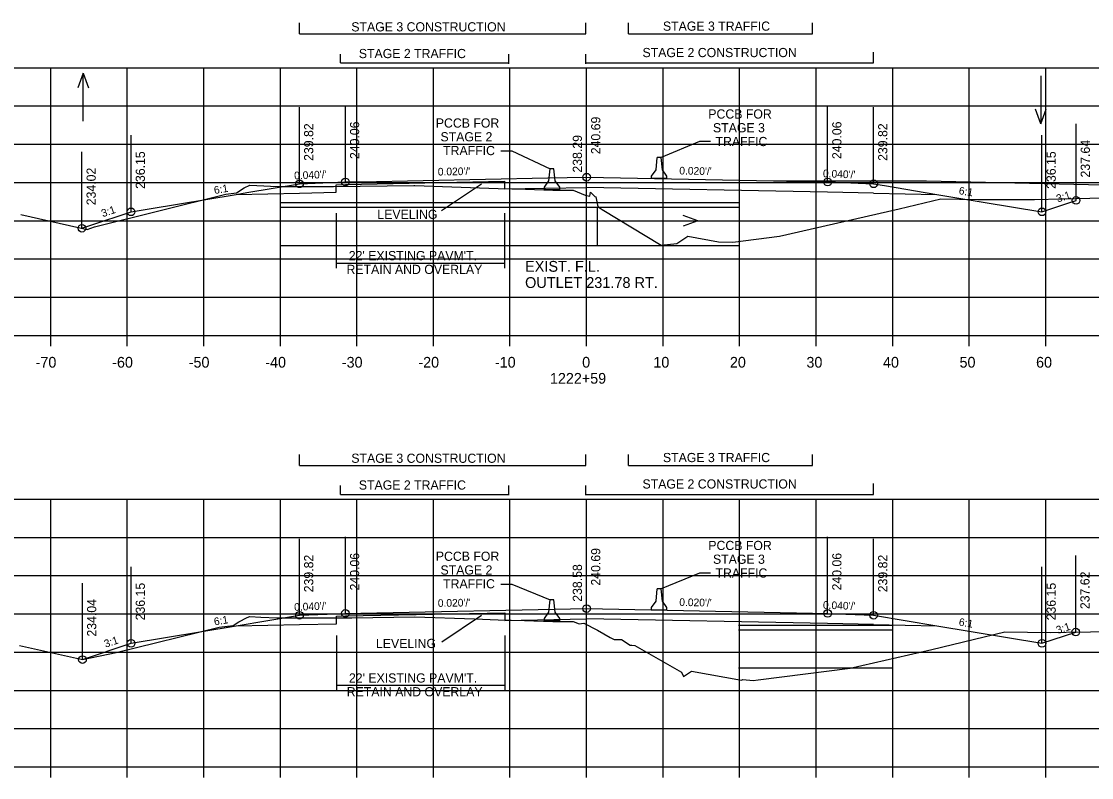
# Model space of a CAD drawing. Extents: x 1342547 to 1344156, y -1532351 to -1517216.
# Drawn here: x 1342629 to 1342768.9, y -1531638 to -1531539.1 of the extents above; entities that cross this region are included whole.
import ezdxf

# ---------------------------------------------------------------- set-up
doc = ezdxf.new("R2010")
doc.units = 0
for name, color, linetype in [('R_Alt Surface', 7, 'Continuous'), ('R_Axis', 7, 'Continuous'), ('R_Axis Annot', 7, 'Continuous'), ('R_Border Notes', 7, 'Continuous'), ('R_Draft', 7, 'Continuous'), ('R_Drive', 7, 'Continuous'), ('R_Exist Surface', 7, 'Continuous'), ('R_Fin Surface', 7, 'Continuous'), ('R_Grid', 7, 'Continuous'), ('R_MOT', 7, 'Continuous'), ('R_No Plot', 7, 'Continuous'), ('R_Water', 7, 'Continuous'), ('R_Xsect Elev', 7, 'Continuous'), ('R_Xsect Slope', 7, 'Continuous')]:
    doc.layers.add(name, color=color, linetype=linetype)

msp = doc.modelspace()

# ---------------------------------------------------------------- linework, layer by layer
at = {"layer": 'R_Alt Surface'}
for points in [[(1342670.16, -1531561.46), (1342670.17, -1531560.49), (1342671.37, -1531560.44), (1342692.16, -1531560.02)], [(1342692.16, -1531560.02), (1342692.17, -1531561.02), (1342702.87, -1531560.81)], [(1342657.09, -1531561.73), (1342665.37, -1531561.56)], [(1342665.37, -1531561.56), (1342670.16, -1531561.46)], [(1342740.37, -1531561.56), (1342734.37, -1531561.44), (1342702.87, -1531560.81)], [(1342740.37, -1531561.56), (1342748.64, -1531561.73)], [(1342670.19, -1531617.85), (1342670.19, -1531616.87), (1342671.37, -1531616.83), (1342692.19, -1531616.41)], [(1342692.19, -1531616.41), (1342692.19, -1531617.41), (1342702.87, -1531617.2)], [(1342740.37, -1531617.95), (1342734.37, -1531617.83), (1342702.87, -1531617.2)], [(1342657.09, -1531618.11), (1342665.37, -1531617.95)], [(1342665.37, -1531617.95), (1342670.19, -1531617.85)], [(1342740.37, -1531617.95), (1342748.64, -1531618.11)]]:
    msp.add_lwpolyline(points, dxfattribs=at)
at = {"layer": 'R_Axis'}
for p, q in [((1342562.87, -1531580.17), (1342842.87, -1531580.17)), ((1342632.87, -1531581.57), (1342632.87, -1531580.17)), ((1342642.87, -1531581.57), (1342642.87, -1531580.17)), ((1342652.87, -1531581.57), (1342652.87, -1531580.17)), ((1342662.87, -1531581.57), (1342662.87, -1531580.17)), ((1342672.87, -1531581.57), (1342672.87, -1531580.17)), ((1342682.87, -1531581.57), (1342682.87, -1531580.17)), ((1342692.87, -1531581.57), (1342692.87, -1531580.17)), ((1342702.87, -1531581.57), (1342702.87, -1531580.17)), ((1342712.87, -1531581.57), (1342712.87, -1531580.17)), ((1342722.87, -1531581.57), (1342722.87, -1531580.17)), ((1342732.87, -1531581.57), (1342732.87, -1531580.17)), ((1342742.87, -1531581.57), (1342742.87, -1531580.17)), ((1342752.87, -1531581.57), (1342752.87, -1531580.17)), ((1342762.87, -1531581.57), (1342762.87, -1531580.17)), ((1342562.87, -1531636.55), (1342842.87, -1531636.55)), ((1342632.87, -1531637.95), (1342632.87, -1531636.55)), ((1342642.87, -1531637.95), (1342642.87, -1531636.55)), ((1342652.87, -1531637.95), (1342652.87, -1531636.55)), ((1342662.87, -1531637.95), (1342662.87, -1531636.55)), ((1342672.87, -1531637.95), (1342672.87, -1531636.55)), ((1342682.87, -1531637.95), (1342682.87, -1531636.55)), ((1342692.87, -1531637.95), (1342692.87, -1531636.55)), ((1342702.87, -1531637.95), (1342702.87, -1531636.55)), ((1342712.87, -1531637.95), (1342712.87, -1531636.55)), ((1342722.87, -1531637.95), (1342722.87, -1531636.55)), ((1342732.87, -1531637.95), (1342732.87, -1531636.55)), ((1342742.87, -1531637.95), (1342742.87, -1531636.55)), ((1342752.87, -1531637.95), (1342752.87, -1531636.55)), ((1342762.87, -1531637.95), (1342762.87, -1531636.55))]:
    msp.add_line(p, q, dxfattribs=at)
at = {"layer": 'R_Draft'}
for p, q in [((1342665.37, -1531540.75), (1342665.37, -1531539.32)), ((1342702.78, -1531540.75), (1342702.78, -1531539.32)), ((1342708.37, -1531540.75), (1342708.37, -1531539.32)), ((1342732.37, -1531540.75), (1342732.37, -1531539.32)), ((1342665.37, -1531540.75), (1342702.78, -1531540.75)), ((1342708.37, -1531540.75), (1342732.37, -1531540.75)), ((1342670.72, -1531544.55), (1342670.72, -1531543.41)), ((1342692.72, -1531544.65), (1342692.72, -1531543.41)), ((1342702.78, -1531544.65), (1342702.78, -1531543.41)), ((1342740.38, -1531544.55), (1342740.38, -1531543.12)), ((1342670.72, -1531544.55), (1342692.72, -1531544.55)), ((1342702.78, -1531544.55), (1342740.38, -1531544.55)), ((1342670.16, -1531564.17), (1342670.16, -1531571.37)), ((1342692.17, -1531564.17), (1342692.17, -1531571.37)), ((1342670.16, -1531570.7), (1342692.17, -1531570.7)), ((1342665.37, -1531597.14), (1342665.37, -1531595.71)), ((1342702.78, -1531597.14), (1342702.78, -1531595.71)), ((1342708.37, -1531597.14), (1342708.37, -1531595.71)), ((1342732.37, -1531597.14), (1342732.37, -1531595.71)), ((1342665.37, -1531597.14), (1342702.78, -1531597.14)), ((1342708.37, -1531597.14), (1342732.37, -1531597.14)), ((1342740.38, -1531600.93), (1342740.38, -1531599.5)), ((1342670.72, -1531600.93), (1342670.72, -1531599.79)), ((1342692.72, -1531601.03), (1342692.72, -1531599.79)), ((1342702.78, -1531601.03), (1342702.78, -1531599.79)), ((1342670.72, -1531600.93), (1342692.72, -1531600.93)), ((1342702.78, -1531600.93), (1342740.38, -1531600.93)), ((1342670.19, -1531619.37), (1342670.19, -1531626.56)), ((1342692.19, -1531619.37), (1342692.19, -1531626.56)), ((1342670.19, -1531625.89), (1342692.19, -1531625.89))]:
    msp.add_line(p, q, dxfattribs=at)
for points in [[(1342691.67, -1531556.03), (1342693.11, -1531556.03)], [(1342693.11, -1531556.03), (1342698.11, -1531558.38)], [(1342717.62, -1531554.83), (1342712.61, -1531556.92)], [(1342719.06, -1531554.83), (1342717.62, -1531554.83)], [(1342717.62, -1531611.22), (1342712.61, -1531613.3)], [(1342719.06, -1531611.22), (1342717.62, -1531611.22)], [(1342691.67, -1531612.65), (1342693.11, -1531612.65)], [(1342693.11, -1531612.65), (1342698.11, -1531614.73)]]:
    msp.add_lwpolyline(points, dxfattribs=at)
at = {"layer": 'R_Drive'}
msp.add_lwpolyline([(1342727.3, -1531559.97), (1342747.3, -1531559.97), (1342830.01, -1531561.82)], dxfattribs=at)
at = {"layer": 'R_Exist Surface'}
for points in [[(1342628.97, -1531564.35), (1342637.62, -1531566.3), (1342638.57, -1531565.97), (1342655.74, -1531561.69), (1342657.12, -1531561.54), (1342658.15, -1531560.87), (1342658.87, -1531560.51), (1342660.73, -1531560.6), (1342662.45, -1531560.69), (1342664.98, -1531560.69), (1342669.81, -1531560.71), (1342680.32, -1531560.56), (1342680.4, -1531560.56), (1342680.43, -1531560.56), (1342691.34, -1531560.94), (1342694.89, -1531561.06), (1342698.48, -1531561.18), (1342700.33, -1531561.18), (1342701.13, -1531561.18), (1342702.69, -1531561.84), (1342703.28, -1531561.97), (1342703.37, -1531561.45), (1342703.38, -1531561.44), (1342703.39, -1531561.45), (1342703.4, -1531561.49), (1342703.4, -1531561.46), (1342703.97, -1531562), (1342704.08, -1531562.06), (1342704.29, -1531563.15), (1342704.37, -1531563.36), (1342704.9, -1531563.69), (1342712.62, -1531568.37), (1342714.67, -1531568.13), (1342716.09, -1531567.19), (1342720.11, -1531567.92), (1342721.98, -1531567.99), (1342728.06, -1531567.21), (1342743.72, -1531563.62), (1342749.15, -1531562.3), (1342754, -1531562.4), (1342755.43, -1531562.4), (1342761.38, -1531562.39), (1342775.84, -1531562.06)], [(1342628.77, -1531620.68), (1342637.03, -1531622.52), (1342641.43, -1531621.61), (1342654.86, -1531618.27), (1342656.72, -1531618.06), (1342657.46, -1531617.58), (1342658.55, -1531617.04), (1342658.89, -1531616.91), (1342660.32, -1531616.97), (1342662.44, -1531617.08), (1342668.73, -1531617.08), (1342669.82, -1531617.08), (1342672.22, -1531617.05), (1342680.43, -1531616.94), (1342688.23, -1531617.21), (1342691.33, -1531617.31), (1342694.76, -1531617.42), (1342698.46, -1531617.54), (1342698.87, -1531617.54), (1342701.13, -1531617.53), (1342701.9, -1531617.86), (1342702.51, -1531617.78), (1342704.3, -1531618.7), (1342705.95, -1531619.63), (1342706.46, -1531619.9), (1342707.44, -1531619.9), (1342708.59, -1531620.63), (1342708.79, -1531620.64), (1342709.16, -1531620.69), (1342715.27, -1531624.17), (1342715.55, -1531624.73), (1342716.6, -1531624.04), (1342723.12, -1531625.22), (1342723.28, -1531625.14), (1342724.65, -1531625.24), (1342725.31, -1531625.18), (1342737.31, -1531623.63), (1342747.97, -1531621.19), (1342757.52, -1531618.88), (1342763.43, -1531619), (1342765.55, -1531618.96), (1342768.71, -1531618.88), (1342786.98, -1531618.47)]]:
    msp.add_lwpolyline(points, dxfattribs=at)
at = {"layer": 'R_Fin Surface'}
for points in [[(1342636.95, -1531566.15), (1342638.11, -1531565.77), (1342643.37, -1531564.01), (1342645.72, -1531563.62), (1342657.09, -1531561.73), (1342658.51, -1531561.49), (1342665.37, -1531560.35), (1342666.4, -1531560.31), (1342671.37, -1531560.11), (1342673.02, -1531560.07), (1342673.37, -1531560.07), (1342697.8, -1531559.58), (1342702.87, -1531559.48), (1342727.3, -1531559.97), (1342732.37, -1531560.07), (1342734.02, -1531560.1), (1342734.37, -1531560.11), (1342735.4, -1531560.15), (1342740.37, -1531560.35), (1342741.79, -1531560.58), (1342748.64, -1531561.73), (1342751, -1531562.12), (1342762.37, -1531564.01), (1342766.02, -1531562.79), (1342766.83, -1531562.52)], [(1342637.02, -1531622.52), (1342643.37, -1531620.4), (1342657.09, -1531618.11), (1342665.37, -1531616.73), (1342671.37, -1531616.49), (1342673.37, -1531616.45), (1342702.87, -1531615.86), (1342732.37, -1531616.45), (1342734.37, -1531616.49), (1342740.37, -1531616.73), (1342748.64, -1531618.11), (1342762.37, -1531620.4), (1342766.78, -1531618.93)]]:
    msp.add_lwpolyline(points, dxfattribs=at)
at = {"layer": 'R_Grid'}
for p, q in [((1342562.87, -1531545.17), (1342842.87, -1531545.17)), ((1342632.87, -1531580.17), (1342632.87, -1531545.17)), ((1342642.87, -1531580.17), (1342642.87, -1531545.17)), ((1342652.87, -1531580.17), (1342652.87, -1531545.17)), ((1342662.87, -1531580.17), (1342662.87, -1531545.17)), ((1342672.87, -1531580.17), (1342672.87, -1531545.17)), ((1342682.87, -1531580.17), (1342682.87, -1531545.17)), ((1342692.87, -1531580.17), (1342692.87, -1531545.17)), ((1342702.87, -1531580.17), (1342702.87, -1531545.17)), ((1342712.87, -1531580.17), (1342712.87, -1531545.17)), ((1342722.87, -1531580.17), (1342722.87, -1531545.17)), ((1342732.87, -1531580.17), (1342732.87, -1531545.17)), ((1342742.87, -1531580.17), (1342742.87, -1531545.17)), ((1342752.87, -1531580.17), (1342752.87, -1531545.17)), ((1342762.87, -1531580.17), (1342762.87, -1531545.17)), ((1342562.87, -1531550.17), (1342842.87, -1531550.17)), ((1342562.87, -1531555.17), (1342842.87, -1531555.17)), ((1342562.87, -1531560.17), (1342842.87, -1531560.17)), ((1342562.87, -1531565.17), (1342842.87, -1531565.17)), ((1342562.87, -1531570.17), (1342842.87, -1531570.17)), ((1342562.87, -1531575.17), (1342842.87, -1531575.17)), ((1342562.87, -1531580.17), (1342842.87, -1531580.17)), ((1342562.87, -1531601.55), (1342842.87, -1531601.55)), ((1342632.87, -1531636.55), (1342632.87, -1531601.55)), ((1342642.87, -1531636.55), (1342642.87, -1531601.55)), ((1342652.87, -1531636.55), (1342652.87, -1531601.55)), ((1342662.87, -1531636.55), (1342662.87, -1531601.55)), ((1342672.87, -1531636.55), (1342672.87, -1531601.55)), ((1342682.87, -1531636.55), (1342682.87, -1531601.55)), ((1342692.87, -1531636.55), (1342692.87, -1531601.55)), ((1342702.87, -1531636.55), (1342702.87, -1531601.55)), ((1342712.87, -1531636.55), (1342712.87, -1531601.55)), ((1342722.87, -1531636.55), (1342722.87, -1531601.55)), ((1342732.87, -1531636.55), (1342732.87, -1531601.55)), ((1342742.87, -1531636.55), (1342742.87, -1531601.55)), ((1342752.87, -1531636.55), (1342752.87, -1531601.55)), ((1342762.87, -1531636.55), (1342762.87, -1531601.55)), ((1342562.87, -1531606.55), (1342842.87, -1531606.55)), ((1342562.87, -1531611.55), (1342842.87, -1531611.55)), ((1342562.87, -1531616.55), (1342842.87, -1531616.55)), ((1342562.87, -1531621.55), (1342842.87, -1531621.55)), ((1342562.87, -1531626.55), (1342842.87, -1531626.55)), ((1342562.87, -1531631.55), (1342842.87, -1531631.55)), ((1342562.87, -1531636.55), (1342842.87, -1531636.55))]:
    msp.add_line(p, q, dxfattribs=at)
at = {"layer": 'R_MOT'}
for p, q in [((1342711.95, -1531558.5), (1342712.11, -1531556.92)), ((1342712.36, -1531556.92), (1342712.11, -1531556.92)), ((1342712.61, -1531556.92), (1342712.36, -1531556.92)), ((1342712.78, -1531558.5), (1342712.61, -1531556.92)), ((1342697.95, -1531559.97), (1342698.11, -1531558.38)), ((1342698.36, -1531558.38), (1342698.11, -1531558.38)), ((1342698.61, -1531558.38), (1342698.36, -1531558.38)), ((1342698.78, -1531559.97), (1342698.61, -1531558.38)), ((1342711.37, -1531559.33), (1342711.95, -1531558.5)), ((1342713.37, -1531559.33), (1342712.78, -1531558.5)), ((1342697.37, -1531560.8), (1342697.95, -1531559.97)), ((1342699.37, -1531560.8), (1342698.78, -1531559.97)), ((1342711.36, -1531559.67), (1342711.37, -1531559.33)), ((1342713.37, -1531559.67), (1342711.36, -1531559.67)), ((1342713.37, -1531559.67), (1342713.37, -1531559.33)), ((1342697.37, -1531561.13), (1342697.37, -1531560.8)), ((1342699.37, -1531561.13), (1342697.37, -1531561.13)), ((1342699.37, -1531561.13), (1342699.37, -1531560.8)), ((1342711.95, -1531614.89), (1342712.11, -1531613.3)), ((1342712.36, -1531613.3), (1342712.11, -1531613.3)), ((1342712.61, -1531613.3), (1342712.36, -1531613.3)), ((1342712.78, -1531614.89), (1342712.61, -1531613.3)), ((1342697.95, -1531616.31), (1342698.11, -1531614.73)), ((1342698.36, -1531614.73), (1342698.11, -1531614.73)), ((1342698.61, -1531614.73), (1342698.36, -1531614.73)), ((1342698.78, -1531616.31), (1342698.61, -1531614.73)), ((1342711.37, -1531615.72), (1342711.95, -1531614.89)), ((1342713.37, -1531615.72), (1342712.78, -1531614.89)), ((1342711.36, -1531616.05), (1342711.37, -1531615.72)), ((1342713.37, -1531616.05), (1342711.36, -1531616.05)), ((1342713.37, -1531616.05), (1342713.37, -1531615.72)), ((1342697.37, -1531617.15), (1342697.95, -1531616.31)), ((1342697.37, -1531617.48), (1342697.37, -1531617.15)), ((1342699.37, -1531617.48), (1342697.37, -1531617.48)), ((1342699.37, -1531617.15), (1342698.78, -1531616.31)), ((1342699.37, -1531617.48), (1342699.37, -1531617.15))]:
    msp.add_line(p, q, dxfattribs=at)
at = {"layer": 'R_No Plot'}
for centre in [(1342702.87, -1531559.48), (1342702.87, -1531559.48), (1342665.37, -1531560.35), (1342665.37, -1531560.35), (1342671.37, -1531560.11), (1342671.37, -1531560.11), (1342734.37, -1531560.11), (1342734.37, -1531560.11), (1342740.37, -1531560.35), (1342740.37, -1531560.35), (1342766.83, -1531562.52), (1342766.83, -1531562.52), (1342643.37, -1531564.01), (1342643.37, -1531564.01), (1342762.37, -1531564.01), (1342762.37, -1531564.01), (1342636.95, -1531566.15), (1342636.95, -1531566.15), (1342665.37, -1531616.73), (1342665.37, -1531616.73), (1342671.37, -1531616.49), (1342671.37, -1531616.49), (1342702.87, -1531615.86), (1342702.87, -1531615.86), (1342734.37, -1531616.49), (1342734.37, -1531616.49), (1342740.37, -1531616.73), (1342740.37, -1531616.73), (1342766.78, -1531618.93), (1342766.78, -1531618.93), (1342766.78, -1531618.93), (1342766.78, -1531618.93), (1342643.37, -1531620.4), (1342643.37, -1531620.4), (1342762.37, -1531620.4), (1342762.37, -1531620.4), (1342637.02, -1531622.52), (1342637.02, -1531622.52)]:
    msp.add_circle(centre, 0.5, dxfattribs=at)
at = {"layer": 'R_Water'}
for p, q in [((1342637.11, -1531545.89), (1342636.41, -1531547.82)), ((1342637.11, -1531552.18), (1342637.11, -1531545.89)), ((1342637.11, -1531545.89), (1342637.81, -1531547.82)), ((1342762.22, -1531546.23), (1342762.22, -1531552.52)), ((1342762.22, -1531552.52), (1342761.52, -1531550.6)), ((1342762.22, -1531552.52), (1342762.92, -1531550.6)), ((1342662.87, -1531562.8), (1342704.32, -1531562.8)), ((1342704.32, -1531562.8), (1342722.87, -1531562.8)), ((1342662.87, -1531563.39), (1342704.32, -1531563.39)), ((1342704.32, -1531568.39), (1342704.32, -1531563.39)), ((1342704.32, -1531563.39), (1342722.87, -1531563.39)), ((1342717.41, -1531565.18), (1342715.48, -1531564.48)), ((1342711.12, -1531565.18), (1342717.41, -1531565.18)), ((1342717.41, -1531565.18), (1342715.48, -1531565.88)), ((1342662.87, -1531568.39), (1342704.32, -1531568.39)), ((1342722.74, -1531618.04), (1342742.74, -1531618.04)), ((1342722.74, -1531618.62), (1342742.74, -1531618.62))]:
    msp.add_line(p, q, dxfattribs=at)
for points in [[(1342704.32, -1531568.39), (1342722.87, -1531568.39)], [(1342722.74, -1531623.62), (1342742.74, -1531623.62)]]:
    msp.add_lwpolyline(points, dxfattribs=at)
at = {"layer": 'R_Xsect Elev'}
for p, q in [((1342665.37, -1531560.35), (1342665.37, -1531550.35)), ((1342671.37, -1531560.11), (1342671.37, -1531550.11)), ((1342702.87, -1531559.48), (1342702.87, -1531549.48)), ((1342734.37, -1531560.11), (1342734.37, -1531550.11)), ((1342740.37, -1531560.35), (1342740.37, -1531550.35)), ((1342702.87, -1531561.88), (1342702.87, -1531551.88)), ((1342766.83, -1531562.52), (1342766.83, -1531552.52)), ((1342643.37, -1531564.01), (1342643.37, -1531554.01)), ((1342762.37, -1531564.01), (1342762.37, -1531554.01)), ((1342636.95, -1531566.15), (1342636.95, -1531556.15)), ((1342689.13, -1531560.38), (1342683.93, -1531563.87)), ((1342671.37, -1531616.49), (1342671.37, -1531606.49)), ((1342702.87, -1531615.86), (1342702.87, -1531605.86)), ((1342734.37, -1531616.49), (1342734.37, -1531606.49)), ((1342665.37, -1531616.73), (1342665.37, -1531606.73)), ((1342740.37, -1531616.73), (1342740.37, -1531606.73)), ((1342702.87, -1531617.97), (1342702.87, -1531607.97)), ((1342766.78, -1531618.93), (1342766.78, -1531608.93)), ((1342643.37, -1531620.4), (1342643.37, -1531610.4)), ((1342762.37, -1531620.4), (1342762.37, -1531610.4)), ((1342637.02, -1531622.52), (1342637.02, -1531612.52)), ((1342689.15, -1531616.77), (1342683.95, -1531620.25))]:
    msp.add_line(p, q, dxfattribs=at)

# ---------------------------------------------------------------- texts
at = {"layer": 'R_Axis Annot'}
for s, p in [('-70', (1342630.9, -1531584.37)), ('-60', (1342640.9, -1531584.37)), ('-50', (1342650.9, -1531584.37)), ('-40', (1342660.9, -1531584.37)), ('-30', (1342670.9, -1531584.37)), ('-20', (1342680.9, -1531584.37)), ('-10', (1342690.9, -1531584.37)), ('0', (1342702.3, -1531584.37)), ('10', (1342711.6, -1531584.37)), ('20', (1342721.6, -1531584.37)), ('30', (1342731.6, -1531584.37)), ('40', (1342741.6, -1531584.37)), ('50', (1342751.6, -1531584.37)), ('60', (1342761.6, -1531584.37)), ('1222+59', (1342698.09, -1531586.47))]:
    msp.add_text(s, height=1.4, dxfattribs=at).set_placement(p)
at = {"layer": 'R_Border Notes'}
for s, p in [('EXIST. F.L.', (1342694.84, -1531571.84)), ('EXIST. F.L.', (1342694.84, -1531571.84)), ('OUTLET 231.78 RT.', (1342694.84, -1531573.96)), ('OUTLET 231.78 RT.', (1342694.84, -1531573.96))]:
    msp.add_text(s, height=1.4147, dxfattribs=at).set_placement(p)
at = {"layer": 'R_Draft'}
for s, p in [('STAGE 3 CONSTRUCTION', (1342672.14, -1531540.43)), ('STAGE 3 TRAFFIC', (1342712.85, -1531540.34)), ('STAGE 2 TRAFFIC', (1342673.12, -1531543.92)), ('STAGE 2 CONSTRUCTION', (1342710.18, -1531543.79)), ('PCCB FOR', (1342683.18, -1531553)), ('PCCB FOR', (1342718.78, -1531551.82)), ('STAGE 3', (1342719.39, -1531553.62)), ('STAGE 2', (1342683.79, -1531554.8)), ('TRAFFIC', (1342719.72, -1531555.42)), ('TRAFFIC', (1342684.13, -1531556.6)), ("22' EXISTING PAVM'T.", (1342671.81, -1531570.33)), ('RETAIN AND OVERLAY', (1342671.51, -1531572.13)), ('STAGE 3 CONSTRUCTION', (1342672.14, -1531596.81)), ('STAGE 3 TRAFFIC', (1342712.85, -1531596.72)), ('STAGE 2 TRAFFIC', (1342673.12, -1531600.31)), ('STAGE 2 CONSTRUCTION', (1342710.18, -1531600.17)), ('PCCB FOR', (1342718.78, -1531608.21)), ('PCCB FOR', (1342683.18, -1531609.62)), ('STAGE 3', (1342719.39, -1531610.01)), ('STAGE 2', (1342683.79, -1531611.42)), ('TRAFFIC', (1342719.72, -1531611.81)), ('TRAFFIC', (1342684.13, -1531613.22)), ("22' EXISTING PAVM'T.", (1342671.83, -1531625.53)), ('RETAIN AND OVERLAY', (1342671.54, -1531627.33))]:
    msp.add_text(s, height=1.2, dxfattribs=at).set_placement(p)
at = {"layer": 'R_Xsect Elev'}
for s, p in [('240.69', (1342704.67, -1531556.48)), ('239.82', (1342667.17, -1531557.35)), ('240.06', (1342673.17, -1531557.11)), ('240.06', (1342736.17, -1531557.11)), ('239.82', (1342742.17, -1531557.35)), ('238.29', (1342702.27, -1531558.88)), ('237.64', (1342768.63, -1531559.52)), ('236.15', (1342645.17, -1531561.01)), ('236.15', (1342764.17, -1531561.01)), ('234.02', (1342638.75, -1531563.15)), ('239.82', (1342667.17, -1531613.73)), ('240.06', (1342673.17, -1531613.49)), ('240.69', (1342704.67, -1531612.86)), ('240.06', (1342736.17, -1531613.49)), ('239.82', (1342742.17, -1531613.73)), ('238.58', (1342702.27, -1531614.97)), ('237.62', (1342768.58, -1531615.93)), ('236.15', (1342645.17, -1531617.4)), ('236.15', (1342764.17, -1531617.4)), ('234.04', (1342638.82, -1531619.52))]:
    msp.add_text(s, height=1.2, rotation=90, dxfattribs=at).set_placement(p)
for p in [(1342675.54, -1531564.93), (1342675.36, -1531621.02)]:
    msp.add_text('LEVELING', height=1.2, dxfattribs=at).set_placement(p)
at = {"layer": 'R_Xsect Slope'}
for s, rotation, p in [("0.040'/'", 2.2906, (1342664.69, -1531559.77)), ("0.020'/'", 1.1458, (1342683.45, -1531559.27)), ("0.020'/'", 358.8542, (1342714.98, -1531559.12)), ("0.040'/'", 357.7094, (1342733.74, -1531559.48)), ('6:1', 9.4623, (1342654.28, -1531561.69)), ('6:1', 350.5377, (1342751.45, -1531561.69)), ('3:1', 18.4349, (1342764.44, -1531562.79)), ('3:1', 18.4349, (1342639.67, -1531564.72)), ("0.020'/'", 1.1458, (1342683.45, -1531615.65)), ("0.020'/'", 358.8542, (1342714.98, -1531615.51)), ("0.040'/'", 357.7094, (1342733.74, -1531615.87)), ("0.040'/'", 2.2906, (1342664.69, -1531616.16)), ('6:1', 9.4623, (1342654.28, -1531618.07)), ('6:1', 350.5377, (1342751.45, -1531618.07)), ('3:1', 18.4349, (1342764.41, -1531619.19)), ('3:1', 18.4349, (1342640.03, -1531620.98))]:
    msp.add_text(s, height=1, rotation=rotation, dxfattribs=at).set_placement(p)

doc.saveas('drawing.dxf')
